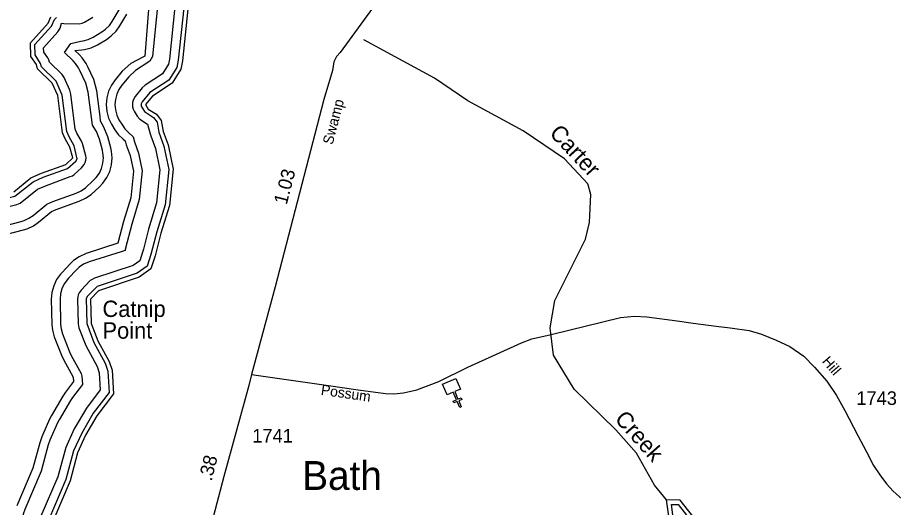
# Model space of a CAD drawing. Extents: x 2532689 to 2764727, y 536648 to 732970.
# Drawn here: x 2650104 to 2658140, y 637015 to 641515 of the extents above; entities that cross this region are included whole.
import ezdxf

# ---------------------------------------------------------------- set-up
doc = ezdxf.new("R2010")
doc.units = 0
for name, color, linetype in [('Exist Civil Demographics City Label', 7, 'Continuous'), ('Exist Cultural Church CELL', 7, 'Continuous'), ('Exist Hydrographic Buffer Line', 7, 'Continuous'), ('Exist Hydrographic Creek Double Shore', 7, 'Continuous'), ('Exist Hydrographic Creek Single Shore', 7, 'Continuous'), ('Exist Hydrographic Creek Single Shore Label', 7, 'Continuous'), ('Exist Hydrographic Point Label', 7, 'Continuous'), ('Exist Road Secondary Mileage Hundredths English Label', 7, 'Continuous'), ('Exist Road Secondary Type 51 Attributed', 7, 'Continuous'), ('Exist Road Secondary Type 51 Label', 7, 'Continuous'), ('Exist Road Secondary Type 51 Number Label', 7, 'Continuous')]:
    doc.layers.add(name, color=color, linetype=linetype)

msp = doc.modelspace()

# ---------------------------------------------------------------- linework, layer by layer
at = {"layer": 'Exist Cultural Church CELL'}
msp.add_lwpolyline([(2654166.5, 638101.9), (2654114.4, 638079), (2654144.8, 638009.2), (2654174.1, 638022), (2654180.5, 638007.4), (2654151.2, 637994.6), (2654175.2, 637939.5), (2654160.5, 637933.1), (2654136.5, 637988.2), (2654107.1, 637975.4), (2654100.7, 637990.1), (2654130.1, 638002.8), (2654099.7, 638072.6), (2654046.8, 638049.7), (2654004.2, 638147.3), (2654124, 638199.5)], close=True, dxfattribs=at)
at = {"layer": 'Exist Hydrographic Buffer Line'}
for points in [[(2651308.3, 641626.5), (2651272, 641158.7), (2651253.7, 641149.5), (2651143.8, 641093.3), (2651063, 641020.6), (2650999, 640942.5), (2650965.6, 640894.3), (2650939.2, 640837.5), (2650923, 640776.8), (2650917.4, 640714.4), (2650923, 640651.8), (2650939.2, 640591.2), (2650965.6, 640534.3), (2650998.2, 640482), (2651027.8, 640441.3), (2651072, 640397), (2651092.1, 640382.6), (2651102.4, 640344.4), (2651138.3, 640246.6), (2651167.8, 640102.3), (2651143, 639859.6), (2651075.5, 639641), (2651024.5, 639441.6), (2650735.1, 639347.8), (2650668.5, 639317.8), (2650617, 639281.8), (2650586.5, 639253), (2650512.5, 639174.5), (2650498.7, 639158.9), (2650462.8, 639107.6), (2650436.2, 639050.7), (2650420, 638990.1), (2650414.4, 638927.6), (2650419.6, 638696.4), (2650424.9, 638642), (2650441.3, 638581.4), (2650506.3, 638414.9), (2650526, 638372.9), (2650614.2, 638211.9), (2650618.3, 638170.7)], [(2650875.4, 640128.8), (2650888.3, 640175.9), (2650892.4, 640224.5), (2650888.3, 640273.1), (2650883, 640297), (2650855.9, 640397.7), (2650827.4, 640466.3), (2650791.9, 640527.1), (2650753.4, 640830.4), (2650730.2, 640913.1), (2650677.1, 641029.2), (2650665, 641052.9), (2650636.9, 641092.9), (2650615.2, 641115.9), (2650535, 641192.2), (2650593.2, 641275.5), (2650685.7, 641297.3), (2650706, 641300.1), (2650753.2, 641312.7), (2650797.5, 641333.4), (2650877.9, 641382.3), (2650912.5, 641407), (2650947, 641441.5), (2650973.2, 641478.4), (2651037.2, 641586.1)], [(2651388, 641618.5), (2651341.3, 641156.9), (2651318.3, 641112.2), (2651187.7, 641026.5), (2651124.9, 640969.9), (2651061, 640891.8), (2651034.9, 640854.4), (2651014.4, 640810.1), (2651001.7, 640762.9), (2650997.4, 640714.4), (2651001.7, 640665.7), (2651014.4, 640618.6), (2651034.9, 640574.4)], [(2651548.2, 641611.1), (2651499.8, 641133.3), (2651489.9, 641084.7), (2651435, 640997.5), (2651275.5, 640892.8), (2651248.8, 640868.6), (2651184.8, 640790.4), (2651164.7, 640755.4), (2651159.2, 640735.2)], [(2651629, 641604), (2651578.9, 641121.5), (2651565.8, 641054.5), (2651493.2, 640940.1), (2651319.5, 640825.9), (2651246.5, 640739.7), (2651237.9, 640721.3), (2651240, 640700.7), (2651269.5, 640651.5), (2651351.9, 640596.3), (2651384.7, 640552.8), (2651400.9, 640461.2), (2651447.1, 640334.2), (2651491, 640118.5), (2651458, 639795.5), (2651381.3, 639546.6), (2651342.9, 639395.9)], [(2649921.9, 639504.7), (2650158.1, 639564.7), (2650192.8, 639575.3), (2650249.4, 639601.9), (2650297.6, 639635.1), (2650415.3, 639731.6), (2650458.5, 639750.5), (2650670.8, 639827.8), (2650727.6, 639854.3), (2650779, 639890.3), (2650853.3, 639956.8), (2650888.3, 639993.1), (2650924.2, 640044.5), (2650950.7, 640101.4), (2650967.1, 640162), (2650972.4, 640224.5), (2650967.1, 640287), (2650960.3, 640317.8), (2650933.2, 640418.5), (2650896.5, 640506.5), (2650866.2, 640564), (2650861.3, 640606.1), (2650833, 640839.9), (2650803, 640946.4), (2650749.9, 641062.5), (2650734.1, 641092.9), (2650698.2, 641144.3), (2650670.3, 641174), (2650631, 641211.3), (2650693.7, 641217.7), (2650720, 641221.3), (2650780.7, 641237.5), (2650837.5, 641264.1), (2650919.5, 641313.9), (2650964, 641345.7), (2651008.3, 641390.1), (2651041.9, 641437.5), (2651105.9, 641545.2)], [(2650561.3, 640128.5), (2650639.2, 640194.7), (2650651.9, 640217.6), (2650624.2, 640335.6), (2650578.3, 640417.3), (2650555.5, 640467.8), (2650515.1, 640801.7), (2650458.9, 640929.5), (2650323, 641062.5), (2650316.4, 641092.6), (2650265.2, 641171), (2650262.7, 641267.5), (2650415.3, 641436.2), (2650443.4, 641497.7), (2650460.4, 641515.6)], [(2650531.7, 640962.8), (2650514.5, 640990), (2650396.2, 641103.4), (2650390.2, 641125.4), (2650381.4, 641144.3), (2650344.5, 641197.2), (2650343.5, 641237.5), (2650474.5, 641382.7), (2650495.8, 641416.3), (2650507.7, 641461.5), (2650528.7, 641460.8), (2650669.5, 641456.5), (2650698.4, 641463.1), (2650717.5, 641471.9), (2650794.6, 641519)], [(2649602.4, 639397.7), (2649608.4, 639422), (2649759.5, 639677.6), (2649806.7, 639723.1), (2650098.9, 639797.3), (2650129.4, 639809.7), (2650288.7, 639938.1), (2650369.1, 639973.4), (2650588.5, 640053.3), (2650607.4, 640062.1), (2650624.6, 640074.1), (2650692.7, 640135.3), (2650716.5, 640164.5), (2650725.3, 640183.5), (2650730.6, 640203.7), (2650732.5, 640224.5), (2650730.6, 640245.3), (2650701.5, 640356.3), (2650689.2, 640385.7), (2650649.4, 640453.8), (2650633.4, 640489.5), (2650594.7, 640811.2), (2650584.6, 640846.7), (2650531.7, 640962.8)], [(2651159.2, 640735.2), (2651157.6, 640714.4), (2651159.2, 640693.5), (2651164.7, 640673.3), (2651173.5, 640654.3), (2651201.6, 640609.2), (2651226.2, 640580.8), (2651297.2, 640536), (2651322.2, 640447.1), (2651327.7, 640426.9), (2651369.8, 640312.3), (2651410.2, 640114.5), (2651379.2, 639811.5), (2651304.8, 639570.2), (2651258.5, 639387.7)], [(2651034.9, 640574.4), (2651065.9, 640524.4), (2651089.1, 640492.7), (2651123.5, 640458.2), (2651164.7, 640419), (2651177.4, 640372), (2651215.6, 640268.5), (2651248.4, 640106.3), (2651221.7, 639843.6), (2651152, 639617.4), (2651096.3, 639396.6), (2651097.4, 639403)], [(2649518.7, 639388.2), (2649533.1, 639451.9), (2649696.1, 639727.7), (2649766.5, 639795.4), (2650079.2, 639874.9), (2650246.5, 640006.9), (2650339.4, 640047.7), (2650561.3, 640128.5)], [(2649778, 639394.6), (2649886, 639577.4), (2650138.4, 639642.2), (2650165.3, 639650.5), (2650209.4, 639671.1), (2650246.9, 639697), (2650373.2, 639800.4), (2650428.8, 639824.8), (2650643.3, 639903), (2650687.6, 639923.6), (2650727.6, 639951.6), (2650799.7, 640016.3), (2650827, 640044.5), (2650854.9, 640084.5), (2650875.4, 640128.8)], [(2651258.5, 639387.7), (2651251.3, 639359.2), (2651225.4, 639280.6), (2651165.5, 639237.6), (2650810.8, 639120), (2650788.5, 639110), (2650771.2, 639098), (2650687.2, 639009.9), (2650670.6, 638987.6), (2650661.7, 638968.6), (2650656.2, 638948.4), (2650654.6, 638927.6), (2650659.5, 638701.8), (2650666.7, 638663.4), (2650729.8, 638502.4), (2650835, 638308.4), (2650853.9, 638252.7), (2650863.1, 638096.6), (2650735.8, 637928.7), (2650623.8, 637738.5), (2650546.1, 637566.6), (2650472.9, 637297.7), (2650318.1, 636934.8)], [(2651342.9, 639395.9), (2651327.9, 639336.9), (2651293.5, 639230.9), (2651202.3, 639165.5), (2650836, 639044), (2650745.6, 638955), (2650734.9, 638934.5), (2650739.4, 638703.6), (2650804.2, 638531.6), (2650908.8, 638340.6), (2650933, 638268), (2650944.7, 638071.8), (2650799.5, 637880.4), (2650693.1, 637698.2), (2650619.1, 637533.9), (2650548.5, 637271.6), (2650391.9, 636903.4)], [(2651096.3, 639396.6), (2651092.5, 639375), (2651055.4, 639363.5), (2650760.2, 639271.8), (2650708.5, 639248.6), (2650668.5, 639220.5), (2650644.7, 639198.1), (2650570.7, 639119.6), (2650531.9, 639067.6), (2650511.4, 639023.3), (2650498.7, 638976.2)], [(2650498.7, 638976.2), (2650494.4, 638927.6), (2650499.5, 638698.2), (2650503.8, 638655.9), (2650516.6, 638608.8), (2650580.7, 638444.1), (2650595.9, 638411.5), (2650687.8, 638244.1), (2650695.4, 638222), (2650699.7, 638146), (2650608.2, 638025.3), (2650589.8, 637997.3), (2650485.8, 637819.1), (2650472.1, 637792.6), (2650400.1, 637632.1), (2650385.1, 637589.6), (2650320.9, 637349.9), (2650171, 636997.5), (2650156.3, 636953), (2650102.4, 636727.5)], [(2650618.3, 638170.7), (2650544.4, 638073.6), (2650520.5, 638037.6), (2650416.5, 637859.4), (2650399.1, 637825.4), (2650327.1, 637664.9), (2650307.8, 637610.2), (2650245.3, 637376.1), (2650097.2, 637028.8)], [(2656117.1, 636948.8), (2656104.6, 637044.1), (2656163.7, 637041.8), (2656427, 636707.2)]]:
    msp.add_lwpolyline(points, dxfattribs=at)
at = {"layer": 'Exist Hydrographic Creek Double Shore'}
for points in [[(2651666.5, 641590.3), (2651618.5, 641115.6), (2651603.5, 641039.5), (2651522.5, 640911.4), (2651341.5, 640792.5), (2651277.5, 640714.4), (2651303.5, 640672.7), (2651379.4, 640626.5), (2651422.5, 640569.2), (2651440.5, 640468.1), (2651485.4, 640345.2), (2651531.6, 640120.5), (2651497.5, 639787.5), (2651419.6, 639534.8), (2651366.5, 639325.8), (2651327.5, 639206), (2651220.5, 639129.5), (2650848.5, 639006.1), (2650774.5, 638927.6), (2650779.4, 638704.5), (2650841.6, 638546.1), (2650945.5, 638356.6), (2650972.6, 638275.6), (2650985.5, 638059.4), (2650831.5, 637856.2), (2650727.6, 637678), (2650655.6, 637517.5), (2650586.5, 637258.6), (2650428.6, 636887.7)], [(2650069.5, 639913.6), (2650225.4, 640041.4), (2650324.4, 640084.8), (2650547.5, 640166.1), (2650612.5, 640224.5), (2650585.5, 640325.2), (2650542.4, 640398.9), (2650516.6, 640457), (2650475.5, 640796.8), (2650422.4, 640912.9), (2650286.5, 641042), (2650277.5, 641084.3), (2650225.4, 641157.8), (2650222.5, 641282.4), (2650385.5, 641463), (2650409.5, 641519.8)], [(2656653.8, 635806.4), (2656525.8, 635929.3), (2656490.8, 635987), (2656450.8, 636310.4), (2656472.7, 636436.1), (2656466.8, 636721.5), (2656183.8, 637081.1), (2656058.7, 637085.8)], [(2656338.8, 635708.3), (2656295.7, 635782.1), (2656259.7, 635898.8), (2656156.7, 636771.3), (2656121.7, 636861.8), (2656078.8, 636935.7), (2656058.7, 637085.8)]]:
    msp.add_lwpolyline(points, dxfattribs=at)
at = {"layer": 'Exist Hydrographic Creek Single Shore'}
msp.add_lwpolyline([(2656058.7, 637085.8), (2655946.7, 637219.2), (2655782.7, 637514.6), (2655593.6, 637727), (2655210.6, 638102.2), (2655020.7, 638413.1), (2654989.6, 638664.7), (2655034.7, 638915.9), (2655313.5, 639478.9), (2655351.7, 639631.5), (2655362.6, 639888), (2655335.7, 639988.7), (2655122.6, 640216.4), (2654741.7, 640473.6), (2654235.6, 640748.5), (2653930.5, 640956.3), (2653280.5, 641310.8)], dxfattribs=at)
at = {"layer": 'Exist Road Secondary Type 51 Attributed'}
for points in [[(2654902.4, 642611), (2654612.3, 642428.5), (2654485.5, 642381.7), (2653730.2, 642068.8), (2653657.3, 642011.3), (2653063.2, 641194), (2653030.2, 641157.2), (2653007.3, 641108.7), (2652995.1, 641026.4), (2652914.9, 640762.5), (2652467, 639042.3), (2652250.6, 638236.5)], [(2652250.6, 638236.5), (2652956.5, 638136), (2653228.2, 638097), (2653478.5, 638061.1), (2653555.3, 638058.7), (2653644.2, 638067.2), (2653768.4, 638094), (2653968.8, 638171.4), (2654235.6, 638302.9), (2654727.1, 638527.7), (2654820.9, 638564.2), (2654999.4, 638603.8), (2655635.8, 638760.3), (2655765, 638771.3), (2655877.6, 638765.8), (2656156.6, 638729.3), (2656302.2, 638706.7), (2656514.1, 638679.9), (2656640.8, 638664.1), (2656816.8, 638639.1), (2656930.1, 638606.2), (2657064.1, 638552.6), (2657188.3, 638492.9), (2657318.1, 638405.5), (2657415.5, 638302.3), (2657528.8, 638175.6), (2657618.3, 638042.2), (2657693.9, 637904.6), (2657813.9, 637677.4), (2657891.8, 637525.1), (2657957, 637400.3), (2658014.2, 637313.8), (2658076.4, 637231), (2658137.3, 637166.4), (2658246.3, 637067.1)], [(2652250.6, 638236.5), (2652224.8, 638136.8), (2651997.9, 637299.2), (2651816.4, 636612.1), (2651649.5, 635761.9)]]:
    msp.add_lwpolyline(points, dxfattribs=at)

# ---------------------------------------------------------------- texts
at = {"layer": 'Exist Civil Demographics City Label'}
msp.add_text('Bath', height=265, dxfattribs=at).set_placement((2652716.9, 637176.3))
at = {"layer": 'Exist Hydrographic Creek Single Shore Label'}
for s, rotation, p in [('Carter', 313.09484, (2654975.6, 640445.7)), ('Creek', 311.67466, (2655574.7, 637822.3))]:
    msp.add_text(s, height=150, rotation=rotation, dxfattribs=at).set_placement(p)
at = {"layer": 'Exist Hydrographic Point Label'}
for s, p in [('Catnip', (2650883.6, 638764.6)), ('Point', (2650883.6, 638565.4))]:
    msp.add_text(s, height=150, dxfattribs=at).set_placement(p)
at = {"layer": 'Exist Road Secondary Mileage Hundredths English Label'}
for s, rotation, p in [('1.03', 75.406, (2652573.3, 639789.4)), ('.38', 75.82084, (2651884.3, 637251.6))]:
    msp.add_text(s, height=125, rotation=rotation, dxfattribs=at).set_placement(p)
at = {"layer": 'Exist Road Secondary Type 51 Label'}
for s, rotation, p in [('Swamp', 75.406, (2652994.1, 640340.6)), ('Hill', 310.61282, (2657478.2, 638353.2)), ('Possum', 351.61836, (2652883.1, 638051.3))]:
    msp.add_text(s, height=95, rotation=rotation, dxfattribs=at).set_placement(p)
at = {"layer": 'Exist Road Secondary Type 51 Number Label'}
for s, p in [('1743', (2657799.5, 637956.8)), ('1741', (2652257.8, 637611.5))]:
    msp.add_text(s, height=125, dxfattribs=at).set_placement(p)

doc.saveas('drawing.dxf')
